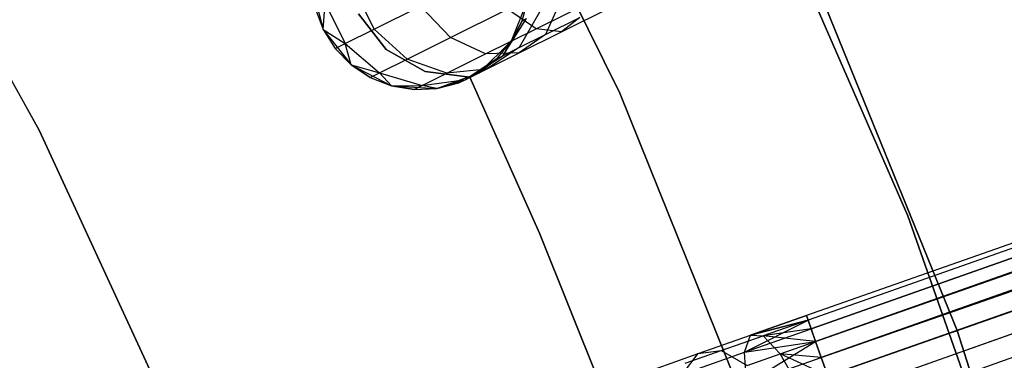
# Model space of a CAD drawing. Extents: x -189 to 189, y -189 to 189.
# Tile 477 of 591: x 33 to 42, y 15 to 18. Entities that reach past the tile are written whole.
import ezdxf

# ---------------------------------------------------------------- set-up
doc = ezdxf.new("R2010")
doc.units = 0
doc.header["$LTSCALE"] = 25.4
doc.layers.get('0').update_dxf_attribs({"linetype": 'CONTINUOUS'})

# ---------------------------------------------------------------- blocks, each defined once
blk = doc.blocks.new('CAMELEON-KENAI-C-12244_STL')
at = {"color": 0}
for p, q in [((158.5847, 56.9424, -9.3955), (40.4625, 15.3177, -9.3955)), ((158.5847, 56.9424, -9.3955), (40.4625, 15.3177, -9.6045)), ((158.5847, 56.9424, -9.3955), (40.4625, 15.3177, -9.3955)), ((158.5847, 56.9424, -9.3955), (40.4625, 15.3177, -9.6045)), ((158.5847, 56.9424, -9.3955), (40.477, 15.2767, -9.809)), ((158.5847, 56.9424, -9.3955), (40.477, 15.2767, -9.809)), ((158.5992, 56.9014, -9.809), (40.477, 15.2767, -9.809)), ((158.5992, 56.9014, -9.809), (40.477, 15.2767, -9.809)), ((158.5992, 56.9014, -9.809), (40.5052, 15.1965, -10)), ((158.5992, 56.9014, -9.809), (40.5052, 15.1965, -10)), ((158.5992, 56.9014, -9.809), (40.5461, 15.0806, -10.1691)), ((158.5992, 56.9014, -9.809), (40.5461, 15.0806, -10.1691)), ((158.6274, 56.8212, -9), (40.4625, 15.3177, -9.3955)), ((158.6274, 56.8212, -9), (40.4625, 15.3177, -9.3955)), ((158.6274, 56.8212, -9), (40.477, 15.2767, -9.191)), ((158.6274, 56.8212, -9), (40.477, 15.2767, -9.191)), ((40.5052, 15.1965, -9), (158.6274, 56.8212, -9)), ((40.5052, 15.1965, -9), (158.6274, 56.8212, -9)), ((40.5461, 15.0806, -8.8309), (158.6274, 56.8212, -9)), ((40.5461, 15.0806, -8.8309), (158.6274, 56.8212, -9)), ((158.6683, 56.7053, -10.1691), (40.5461, 15.0806, -10.1691)), ((158.6683, 56.7053, -10.1691), (40.5461, 15.0806, -10.1691)), ((158.6683, 56.7053, -10.1691), (40.5977, 14.9341, -10.309)), ((158.6683, 56.7053, -10.1691), (40.5977, 14.9341, -10.309)), ((40.5461, 15.0806, -8.8309), (158.7199, 56.5588, -8.691)), ((40.5461, 15.0806, -8.8309), (158.7199, 56.5588, -8.691)), ((40.5977, 14.9341, -8.691), (158.7199, 56.5588, -8.691)), ((40.5977, 14.9341, -8.691), (158.7199, 56.5588, -8.691)), ((158.7801, 56.388, -10.4135), (40.5977, 14.9341, -10.309)), ((158.7801, 56.388, -10.4135), (40.5977, 14.9341, -10.309)), ((158.7801, 56.388, -10.4135), (40.6579, 14.7633, -10.4135)), ((158.7801, 56.388, -10.4135), (40.6579, 14.7633, -10.4135)), ((40.7239, 14.5758, -10.4781), (158.7801, 56.388, -10.4135)), ((40.7239, 14.5758, -10.4781), (158.7801, 56.388, -10.4135)), ((40.7931, 14.3797, -10.5), (158.7801, 56.388, -10.4135)), ((40.7931, 14.3797, -10.5), (158.7801, 56.388, -10.4135)), ((40.5977, 14.9341, -8.691), (158.8462, 56.2005, -8.5219)), ((40.5977, 14.9341, -8.691), (158.8462, 56.2005, -8.5219)), ((40.6579, 14.7633, -8.5864), (158.8462, 56.2005, -8.5219)), ((40.6579, 14.7633, -8.5864), (158.8462, 56.2005, -8.5219)), ((158.8462, 56.2005, -8.5219), (40.7239, 14.5758, -8.5219)), ((158.8462, 56.2005, -8.5219), (40.7239, 14.5758, -8.5219)), ((37.3083, 20.2731, -1), (38.7512, 17.3589, -1)), ((38.7512, 17.3589, -8.5), (37.3083, 20.2731, -8.5)), ((38.7512, 17.3589, -8.5), (37.3083, 20.2731, -8.5)), ((37.3083, 20.2731, -1), (38.7512, 17.3589, -1)), ((33.4282, 17.0185, -4), (31.9894, 19.5876, -4)), ((31.9894, 19.5876, -2), (33.4282, 17.0185, -2)), ((31.9894, 19.5876, -2), (33.4282, 17.0185, -2)), ((33.4282, 17.0185, -4), (31.9894, 19.5876, -4)), ((41.3928, 16.2333, -1), (40.0635, 19.28, -1)), ((40.0635, 19.28, -8.5), (41.3928, 16.2333, -8.5)), ((41.3928, 16.2333, -1), (40.0635, 19.28, -1)), ((40.0635, 19.28, -8.5), (41.3928, 16.2333, -8.5)), ((35.9267, 18.3472, -2), (36.0306, 17.9446, -2)), ((35.9267, 18.3472, -2), (36.0306, 17.9446, -2)), ((36.5, 17.946, -8.9891), (36.3147, 18.3183, -8.9891)), ((36.5, 17.946, -8.9891), (36.3147, 18.3183, -8.9891)), ((41.844, 15.1801, -1), (40.5922, 18.2635, -1)), ((40.5922, 18.2635), (41.844, 15.1801)), ((41.844, 15.1801, -1), (40.5922, 18.2635, -1)), ((40.5922, 18.2635), (41.844, 15.1801)), ((36.0306, 17.9446, -7.5), (36.0484, 18.1857, -8.2708)), ((36.0306, 17.9446, -7.5), (36.0484, 18.1857, -8.2708)), ((36.0484, 18.1857, -8.2708), (36.2337, 17.8134, -8.2708)), ((36.0484, 18.1857, -8.2708), (36.2337, 17.8134, -8.2708)), ((36.5, 17.946, -8.9891), (36.9237, 18.157, -9.6059)), ((36.5, 17.946, -8.9891), (36.9237, 18.157, -9.6059)), ((37.2001, 17.8703, -9.4863), (36.9237, 18.157, -9.6059)), ((37.2001, 17.8703, -9.4863), (36.9237, 18.157, -9.6059)), ((37.7594, 17.8379, -2), (37.912, 18.2248, -2)), ((37.7594, 17.8379, -2), (37.912, 18.2248, -2)), ((37.856, 18.0233, -7.5), (37.912, 18.2248, -2)), ((37.856, 18.0233, -7.5), (37.912, 18.2248, -7.5)), ((37.856, 18.0233, -7.5), (37.912, 18.2248, -2)), ((37.856, 18.0233, -7.5), (37.912, 18.2248, -7.5)), ((37.9832, 17.9494, -9.6651), (38.5229, 18.2181, -9.9148)), ((37.9832, 17.9494, -9.6651), (38.5229, 18.2181, -9.9148)), ((38.205, 18.1971, -8.4411), (38.0697, 17.8975, -8.6957)), ((38.205, 18.1971, -8.4411), (38.0697, 17.8975, -8.6957)), ((38.2175, 17.9225, -9.3226), (38.6718, 18.1487, -9.5328)), ((38.2175, 17.9225, -9.3226), (38.6718, 18.1487, -9.5328)), ((35.9575, 18.1404, -7.5), (36.0306, 17.9446, -2)), ((35.9575, 18.1404, -7.5), (36.0306, 17.9446, -2)), ((35.9575, 18.1404, -7.5), (36.0306, 17.9446, -7.5)), ((35.9575, 18.1404, -7.5), (36.0306, 17.9446, -7.5)), ((36.3551, 18.0855, -2), (36.6078, 17.7597, -2)), ((36.6078, 17.7597, -4), (36.3551, 18.0855, -4)), ((36.6078, 17.7597, -4), (36.3551, 18.0855, -4)), ((36.3551, 18.0855, -2), (36.6078, 17.7597, -2)), ((37.2001, 17.8703, -9.4863), (37.7209, 18.1296, -9.9327)), ((37.2001, 17.8703, -9.4863), (37.7209, 18.1296, -9.9327)), ((37.9832, 17.9494, -9.6651), (37.7209, 18.1296, -9.9327)), ((37.9832, 17.9494, -9.6651), (37.7209, 18.1296, -9.9327)), ((38.0156, 18.1028, -8.1654), (37.8291, 17.7777, -8.3455)), ((38.0156, 18.1028, -8.1654), (37.8291, 17.7777, -8.3455)), ((38.0697, 17.8975, -8.6957), (38.3832, 18.0536, -8.9644)), ((38.0697, 17.8975, -8.6957), (38.3832, 18.0536, -8.9644)), ((38.3832, 18.0536, -8.9644), (38.2175, 17.9225, -9.3226)), ((38.3832, 18.0536, -8.9644), (38.2175, 17.9225, -9.3226)), ((37.6779, 17.7024, -7.9377), (37.8966, 18.0435, -7.8445)), ((37.6779, 17.7024, -7.9377), (37.8966, 18.0435, -7.8445)), ((37.856, 18.0233, -7.5), (37.6779, 17.7024, -7.9377)), ((37.856, 18.0233, -7.5), (37.6779, 17.7024, -7.9377)), ((37.7594, 17.8379, -7.5), (37.856, 18.0233, -7.5)), ((37.856, 18.0233, -7.5), (37.7594, 17.8379, -2)), ((37.856, 18.0233, -7.5), (37.7594, 17.8379, -2)), ((37.7594, 17.8379, -7.5), (37.856, 18.0233, -7.5)), ((37.856, 18.0233, -7.5), (37.8966, 18.0435, -7.8445)), ((37.856, 18.0233, -7.5), (37.8966, 18.0435, -7.8445)), ((36.0306, 17.9446, -2), (36.2893, 17.619, -2)), ((36.0306, 17.9446, -2), (36.2893, 17.619, -2)), ((36.0306, 17.9446, -2), (36.1429, 17.7682, -7.5)), ((36.0306, 17.9446, -7.5), (36.0306, 17.9446, -2)), ((36.0306, 17.9446, -7.5), (36.0306, 17.9446, -2)), ((36.0306, 17.9446, -7.5), (36.1429, 17.7682, -7.5)), ((36.0306, 17.9446, -2), (36.1429, 17.7682, -7.5)), ((36.0306, 17.9446, -7.5), (36.1429, 17.7682, -7.5)), ((36.0306, 17.9446, -7.5), (36.2337, 17.8134, -8.2708)), ((36.0306, 17.9446, -7.5), (36.2337, 17.8134, -8.2708)), ((36.2337, 17.8134, -8.2708), (36.5, 17.946, -8.9891)), ((36.2337, 17.8134, -8.2708), (36.5, 17.946, -8.9891)), ((36.8005, 17.6713, -8.9045), (36.5, 17.946, -8.9891)), ((36.8005, 17.6713, -8.9045), (36.5, 17.946, -8.9891)), ((37.5197, 17.7186, -9.2678), (37.9832, 17.9494, -9.6651)), ((37.5197, 17.7186, -9.2678), (37.9832, 17.9494, -9.6651)), ((37.8273, 17.7282, -8.9881), (38.2175, 17.9225, -9.3226)), ((37.8273, 17.7282, -8.9881), (38.2175, 17.9225, -9.3226)), ((38.0697, 17.8975, -8.6957), (37.8273, 17.7282, -8.9881)), ((38.0697, 17.8975, -8.6957), (37.8273, 17.7282, -8.9881)), ((37.8291, 17.7777, -8.3455), (38.0697, 17.8975, -8.6957)), ((37.8291, 17.7777, -8.3455), (38.0697, 17.8975, -8.6957)), ((38.2175, 17.9225, -9.3226), (37.9832, 17.9494, -9.6651)), ((38.2175, 17.9225, -9.3226), (37.9832, 17.9494, -9.6651)), ((36.1429, 17.7682, -7.5), (36.2337, 17.8134, -8.2708)), ((36.1429, 17.7682, -7.5), (36.2337, 17.8134, -8.2708)), ((36.2893, 17.619, -7.5), (36.2337, 17.8134, -8.2708)), ((36.2337, 17.8134, -8.2708), (36.5493, 17.5462, -8.227)), ((36.2893, 17.619, -7.5), (36.2337, 17.8134, -8.2708)), ((36.2337, 17.8134, -8.2708), (36.5493, 17.5462, -8.227)), ((36.8005, 17.6713, -8.9045), (37.2001, 17.8703, -9.4863)), ((36.8005, 17.6713, -8.9045), (37.2001, 17.8703, -9.4863)), ((37.5197, 17.7186, -9.2678), (37.2001, 17.8703, -9.4863)), ((37.5197, 17.7186, -9.2678), (37.2001, 17.8703, -9.4863)), ((37.4627, 17.5466, -2), (37.7594, 17.8379, -2)), ((37.4627, 17.5466, -2), (37.7594, 17.8379, -2)), ((37.6263, 17.6767, -7.5), (37.7594, 17.8379, -2)), ((37.6263, 17.6767, -7.5), (37.7594, 17.8379, -7.5)), ((37.6263, 17.6767, -7.5), (37.7594, 17.8379, -2)), ((37.6263, 17.6767, -7.5), (37.7594, 17.8379, -7.5)), ((37.7594, 17.8379, -7.5), (37.6779, 17.7024, -7.9377)), ((37.7594, 17.8379, -7.5), (37.6779, 17.7024, -7.9377)), ((37.7594, 17.8379, -7.5), (37.7594, 17.8379, -2)), ((37.7594, 17.8379, -7.5), (37.7594, 17.8379, -2)), ((36.1429, 17.7682, -7.5), (36.2893, 17.619, -2)), ((36.1429, 17.7682, -7.5), (36.2893, 17.619, -7.5)), ((36.1429, 17.7682, -7.5), (36.2893, 17.619, -2)), ((36.1429, 17.7682, -7.5), (36.2893, 17.619, -7.5)), ((36.6078, 17.7597, -2), (36.6078, 17.7597, -4)), ((36.6078, 17.7597, -2), (36.6078, 17.7597, -4)), ((36.6078, 17.7597, -2), (36.9664, 17.5562, -2)), ((36.9664, 17.5562, -4), (36.6078, 17.7597, -4)), ((36.9664, 17.5562, -4), (36.6078, 17.7597, -4)), ((36.6078, 17.7597, -2), (36.9664, 17.5562, -2)), ((37.1641, 17.5415, -8.75), (37.5197, 17.7186, -9.2678)), ((37.1641, 17.5415, -8.75), (37.5197, 17.7186, -9.2678)), ((37.3397, 17.4854, -8.0447), (37.6779, 17.7024, -7.9377)), ((37.3397, 17.4854, -8.0447), (37.6779, 17.7024, -7.9377)), ((37.8273, 17.7282, -8.9881), (37.5197, 17.7186, -9.2678)), ((37.8273, 17.7282, -8.9881), (37.5197, 17.7186, -9.2678)), ((37.8291, 17.7777, -8.3455), (37.5279, 17.5791, -8.5523)), ((37.8291, 17.7777, -8.3455), (37.5279, 17.5791, -8.5523)), ((37.5279, 17.5791, -8.5523), (37.8273, 17.7282, -8.9881)), ((37.5279, 17.5791, -8.5523), (37.8273, 17.7282, -8.9881)), ((37.6263, 17.6767, -7.5), (37.6779, 17.7024, -7.9377)), ((37.6263, 17.6767, -7.5), (37.6779, 17.7024, -7.9377)), ((37.6779, 17.7024, -7.9377), (37.8291, 17.7777, -8.3455)), ((37.6779, 17.7024, -7.9377), (37.8291, 17.7777, -8.3455)), ((36.2893, 17.619, -2), (36.6581, 17.4268, -2)), ((36.2893, 17.619, -7.5), (36.2893, 17.619, -2)), ((36.2893, 17.619, -7.5), (36.2893, 17.619, -2)), ((36.2893, 17.619, -7.5), (36.4636, 17.5035, -7.5)), ((36.4636, 17.5035, -7.5), (36.2893, 17.619, -2)), ((36.4636, 17.5035, -7.5), (36.2893, 17.619, -2)), ((36.2893, 17.619, -2), (36.6581, 17.4268, -2)), ((36.2893, 17.619, -7.5), (36.4636, 17.5035, -7.5)), ((36.2893, 17.619, -7.5), (36.5493, 17.5462, -8.227)), ((36.2893, 17.619, -7.5), (36.5493, 17.5462, -8.227)), ((36.5493, 17.5462, -8.227), (36.8005, 17.6713, -8.9045)), ((36.5493, 17.5462, -8.227), (36.8005, 17.6713, -8.9045)), ((37.1641, 17.5415, -8.75), (36.8005, 17.6713, -8.9045)), ((37.1641, 17.5415, -8.75), (36.8005, 17.6713, -8.9045)), ((37.6263, 17.6767, -7.5), (37.3397, 17.4854, -8.0447)), ((37.6263, 17.6767, -7.5), (37.3397, 17.4854, -8.0447)), ((37.4627, 17.5466, -7.5), (37.6263, 17.6767, -7.5)), ((37.6263, 17.6767, -7.5), (37.4627, 17.5466, -2)), ((37.6263, 17.6767, -7.5), (37.4627, 17.5466, -2)), ((37.4627, 17.5466, -7.5), (37.6263, 17.6767, -7.5)), ((36.4636, 17.5035, -7.5), (36.5493, 17.5462, -8.227)), ((36.4636, 17.5035, -7.5), (36.5493, 17.5462, -8.227)), ((36.6581, 17.4268, -7.5), (36.5493, 17.5462, -8.227)), ((36.5493, 17.5462, -8.227), (36.9405, 17.4302, -8.147)), ((36.6581, 17.4268, -7.5), (36.5493, 17.5462, -8.227)), ((36.5493, 17.5462, -8.227), (36.9405, 17.4302, -8.147)), ((36.9405, 17.4302, -8.147), (37.1641, 17.5415, -8.75)), ((36.9405, 17.4302, -8.147), (37.1641, 17.5415, -8.75)), ((36.9664, 17.5562, -2), (36.9664, 17.5562, -4)), ((36.9664, 17.5562, -2), (36.9664, 17.5562, -4)), ((36.9664, 17.5562, -2), (37.3758, 17.5066, -2)), ((37.3758, 17.5066, -4), (36.9664, 17.5562, -4)), ((37.3758, 17.5066, -4), (36.9664, 17.5562, -4)), ((36.9664, 17.5562, -2), (37.3758, 17.5066, -2)), ((37.0731, 17.4012, -2), (37.4627, 17.5466, -2)), ((37.0731, 17.4012, -2), (37.4627, 17.5466, -2)), ((37.5279, 17.5791, -8.5523), (37.1641, 17.5415, -8.75)), ((37.5279, 17.5791, -8.5523), (37.1641, 17.5415, -8.75)), ((37.2755, 17.4535, -7.5), (37.4627, 17.5466, -2)), ((37.2755, 17.4535, -7.5), (37.4627, 17.5466, -2)), ((37.3397, 17.4854, -8.0447), (37.5279, 17.5791, -8.5523)), ((37.3397, 17.4854, -8.0447), (37.5279, 17.5791, -8.5523)), ((37.4627, 17.5466, -7.5), (37.3397, 17.4854, -8.0447)), ((37.4627, 17.5466, -7.5), (37.3397, 17.4854, -8.0447)), ((37.4627, 17.5466, -7.5), (37.4627, 17.5466, -2)), ((37.4627, 17.5466, -7.5), (37.4627, 17.5466, -2)), ((36.4636, 17.5035, -7.5), (36.6581, 17.4268, -2)), ((36.4636, 17.5035, -7.5), (36.6581, 17.4268, -7.5)), ((36.4636, 17.5035, -7.5), (36.6581, 17.4268, -2)), ((36.4636, 17.5035, -7.5), (36.6581, 17.4268, -7.5)), ((36.6581, 17.4268, -7.5), (36.9405, 17.4302, -8.147)), ((36.6581, 17.4268, -7.5), (36.9405, 17.4302, -8.147)), ((36.6581, 17.4268, -2), (37.0731, 17.4012, -2)), ((36.6581, 17.4268, -7.5), (36.6581, 17.4268, -2)), ((36.6581, 17.4268, -7.5), (36.6581, 17.4268, -2)), ((36.6581, 17.4268, -7.5), (36.8642, 17.3922, -7.5)), ((36.8642, 17.3922, -7.5), (36.6581, 17.4268, -2)), ((36.8642, 17.3922, -7.5), (36.6581, 17.4268, -2)), ((36.6581, 17.4268, -2), (37.0731, 17.4012, -2)), ((36.6581, 17.4268, -7.5), (36.8642, 17.3922, -7.5)), ((36.8642, 17.3922, -7.5), (36.9405, 17.4302, -8.147)), ((36.8642, 17.3922, -7.5), (36.9405, 17.4302, -8.147)), ((36.9405, 17.4302, -8.147), (37.3397, 17.4854, -8.0447)), ((36.9405, 17.4302, -8.147), (37.3397, 17.4854, -8.0447)), ((37.0731, 17.4012, -7.5), (36.9405, 17.4302, -8.147)), ((37.0731, 17.4012, -7.5), (36.9405, 17.4302, -8.147)), ((37.0731, 17.4012, -7.5), (37.3397, 17.4854, -8.0447)), ((37.0731, 17.4012, -7.5), (37.3397, 17.4854, -8.0447)), ((37.0731, 17.4012, -7.5), (37.2755, 17.4535, -7.5)), ((37.2755, 17.4535, -7.5), (37.0731, 17.4012, -2)), ((37.2755, 17.4535, -7.5), (37.0731, 17.4012, -2)), ((37.0731, 17.4012, -7.5), (37.2755, 17.4535, -7.5)), ((37.2755, 17.4535, -7.5), (37.3397, 17.4854, -8.0447)), ((37.2755, 17.4535, -7.5), (37.3397, 17.4854, -8.0447)), ((37.3758, 17.5066, -2), (37.3758, 17.5066, -4)), ((37.3758, 17.5066, -2), (38.0145, 16.0737, -2)), ((38.0145, 16.0737, -4), (37.3758, 17.5066, -4)), ((37.3758, 17.5066, -2), (37.3758, 17.5066, -4)), ((38.0145, 16.0737, -4), (37.3758, 17.5066, -4)), ((37.3758, 17.5066, -2), (38.0145, 16.0737, -2)), ((36.8642, 17.3922, -7.5), (37.0731, 17.4012, -2)), ((36.8642, 17.3922, -7.5), (37.0731, 17.4012, -7.5)), ((36.8642, 17.3922, -7.5), (37.0731, 17.4012, -2)), ((36.8642, 17.3922, -7.5), (37.0731, 17.4012, -7.5)), ((37.0731, 17.4012, -7.5), (37.0731, 17.4012, -2)), ((37.0731, 17.4012, -7.5), (37.0731, 17.4012, -2)), ((38.7512, 17.3589, -1), (39.9668, 14.3427, -1)), ((39.9668, 14.3427, -8.5), (38.7512, 17.3589, -8.5)), ((38.7512, 17.3589, -8.5), (38.7512, 17.3589, -1)), ((38.7512, 17.3589, -8.5), (38.7512, 17.3589, -1)), ((39.9668, 14.3427, -8.5), (38.7512, 17.3589, -8.5)), ((38.7512, 17.3589, -1), (39.9668, 14.3427, -1)), ((34.6609, 14.3445, -4), (33.4282, 17.0185, -4)), ((33.4282, 17.0185, -2), (34.6609, 14.3445, -2)), ((33.4282, 17.0185, -2), (34.6609, 14.3445, -2)), ((33.4282, 17.0185, -2), (33.4282, 17.0185, -4)), ((34.6609, 14.3445, -4), (33.4282, 17.0185, -4)), ((33.4282, 17.0185, -2), (33.4282, 17.0185, -4)), ((42.4907, 13.0958, -1), (41.3928, 16.2333, -1)), ((41.3928, 16.2333, -8.5), (42.4907, 13.0958, -8.5)), ((41.3928, 16.2333, -1), (41.3928, 16.2333, -8.5)), ((42.4907, 13.0958, -1), (41.3928, 16.2333, -1)), ((41.3928, 16.2333, -8.5), (42.4907, 13.0958, -8.5)), ((41.3928, 16.2333, -1), (41.3928, 16.2333, -8.5)), ((38.0145, 16.0737, -2), (38.0145, 16.0737, -4)), ((38.0145, 16.0737, -2), (38.5983, 14.6176, -2)), ((38.5983, 14.6176, -4), (38.0145, 16.0737, -4)), ((38.0145, 16.0737, -2), (38.0145, 16.0737, -4)), ((38.5983, 14.6176, -4), (38.0145, 16.0737, -4)), ((38.0145, 16.0737, -2), (38.5983, 14.6176, -2)), ((39.895, 14.9815, -9.9148), (40.477, 15.2767, -9.809)), ((39.895, 14.9815, -9.9148), (40.477, 15.2767, -9.809)), ((39.9488, 15.1367, -9.5328), (40.4625, 15.3177, -9.6045)), ((40.4625, 15.3177, -9.3955), (39.9488, 15.1367, -9.5328)), ((40.4625, 15.3177, -9.3955), (39.9488, 15.1367, -9.5328)), ((39.9488, 15.1367, -9.5328), (40.4625, 15.3177, -9.6045)), ((39.9488, 15.1367, -9.5328), (40.477, 15.2767, -9.809)), ((39.9488, 15.1367, -9.5328), (40.477, 15.2767, -9.809)), ((40.477, 15.2767, -9.191), (39.9488, 15.1367, -9.5328)), ((40.477, 15.2767, -9.191), (39.9488, 15.1367, -9.5328)), ((40.477, 15.2767, -9.191), (40.0642, 15.1313, -9.1334)), ((40.477, 15.2767, -9.191), (40.0642, 15.1313, -9.1334)), ((40.4625, 15.3177, -9.6045), (40.477, 15.2767, -9.809)), ((40.477, 15.2767, -9.191), (40.4625, 15.3177, -9.3955)), ((40.477, 15.2767, -9.191), (40.4625, 15.3177, -9.3955)), ((40.4625, 15.3177, -9.6045), (40.477, 15.2767, -9.809)), ((40.477, 15.2767, -9.809), (40.5052, 15.1965, -10)), ((40.5052, 15.1965, -9), (40.477, 15.2767, -9.191)), ((40.5052, 15.1965, -9), (40.477, 15.2767, -9.191)), ((40.477, 15.2767, -9.809), (40.5052, 15.1965, -10)), ((39.895, 14.9815, -9.9148), (40.5052, 15.1965, -10)), ((39.895, 14.9815, -9.9148), (40.5052, 15.1965, -10)), ((40.5052, 15.1965, -9), (40.0642, 15.1313, -9.1334)), ((40.5052, 15.1965, -9), (40.0642, 15.1313, -9.1334)), ((40.5052, 15.1965, -10), (40.5461, 15.0806, -10.1691)), ((40.5461, 15.0806, -8.8309), (40.5052, 15.1965, -9)), ((40.5461, 15.0806, -8.8309), (40.5052, 15.1965, -9)), ((40.5052, 15.1965, -10), (40.5461, 15.0806, -10.1691)), ((42.8619, 12.0118, -1), (41.844, 15.1801, -1)), ((41.844, 15.1801, -1), (41.844, 15.1801)), ((41.844, 15.1801), (42.8619, 12.0118)), ((41.844, 15.1801, -1), (41.844, 15.1801)), ((42.8619, 12.0118, -1), (41.844, 15.1801, -1)), ((41.844, 15.1801), (42.8619, 12.0118)), ((39.4701, 14.968, -9.3226), (39.9488, 15.1367, -9.5328)), ((39.4701, 14.968, -9.3226), (39.9488, 15.1367, -9.5328)), ((39.6795, 14.9957, -8.9644), (40.0642, 15.1313, -9.1334)), ((39.6795, 14.9957, -8.9644), (40.0642, 15.1313, -9.1334)), ((39.895, 14.9815, -9.9148), (39.9488, 15.1367, -9.5328)), ((39.895, 14.9815, -9.9148), (39.9488, 15.1367, -9.5328)), ((39.895, 14.9815, -9.9148), (40.5461, 15.0806, -10.1691)), ((39.895, 14.9815, -9.9148), (40.5461, 15.0806, -10.1691)), ((39.912, 14.6925, -10.2133), (40.5461, 15.0806, -10.1691)), ((39.912, 14.6925, -10.2133), (40.5461, 15.0806, -10.1691)), ((39.9488, 15.1367, -9.5328), (40.0642, 15.1313, -9.1334)), ((39.9488, 15.1367, -9.5328), (40.0642, 15.1313, -9.1334)), ((40.0642, 15.1313, -9.1334), (40.2212, 14.9662, -8.7855)), ((40.5461, 15.0806, -8.8309), (40.0642, 15.1313, -9.1334)), ((40.5461, 15.0806, -8.8309), (40.0642, 15.1313, -9.1334)), ((40.0642, 15.1313, -9.1334), (40.2212, 14.9662, -8.7855)), ((40.2212, 14.9662, -8.7855), (40.5461, 15.0806, -8.8309)), ((40.2212, 14.9662, -8.7855), (40.5461, 15.0806, -8.8309)), ((40.5461, 15.0806, -10.1691), (40.5977, 14.9341, -10.309)), ((40.5977, 14.9341, -8.691), (40.5461, 15.0806, -8.8309)), ((40.5977, 14.9341, -8.691), (40.5461, 15.0806, -8.8309)), ((40.5461, 15.0806, -10.1691), (40.5977, 14.9341, -10.309)), ((39.3492, 14.8793, -8.6957), (39.6795, 14.9957, -8.9644)), ((39.3492, 14.8793, -8.6957), (39.6795, 14.9957, -8.9644)), ((39.4701, 14.968, -9.3226), (39.6795, 14.9957, -8.9644)), ((39.4701, 14.968, -9.3226), (39.6795, 14.9957, -8.9644)), ((39.6795, 14.9957, -8.9644), (39.9185, 14.8595, -8.6526)), ((39.6795, 14.9957, -8.9644), (39.9185, 14.8595, -8.6526)), ((39.059, 14.8231, -8.9881), (39.4701, 14.968, -9.3226)), ((39.059, 14.8231, -8.9881), (39.4701, 14.968, -9.3226)), ((39.3263, 14.7811, -9.6651), (39.895, 14.9815, -9.9148)), ((39.3263, 14.7811, -9.6651), (39.895, 14.9815, -9.9148)), ((39.3263, 14.7811, -9.6651), (39.4701, 14.968, -9.3226)), ((39.3263, 14.7811, -9.6651), (39.4701, 14.968, -9.3226)), ((39.912, 14.6925, -10.2133), (39.895, 14.9815, -9.9148)), ((39.912, 14.6925, -10.2133), (39.895, 14.9815, -9.9148)), ((39.912, 14.6925, -10.2133), (40.5977, 14.9341, -10.309)), ((39.912, 14.6925, -10.2133), (40.5977, 14.9341, -10.309)), ((39.9185, 14.8595, -8.6526), (40.2212, 14.9662, -8.7855)), ((39.9185, 14.8595, -8.6526), (40.2212, 14.9662, -8.7855)), ((40.3927, 14.6699, -8.5494), (40.2212, 14.9662, -8.7855)), ((40.6579, 14.7633, -8.5864), (40.2212, 14.9662, -8.7855)), ((40.3927, 14.6699, -8.5494), (40.2212, 14.9662, -8.7855)), ((40.6579, 14.7633, -8.5864), (40.2212, 14.9662, -8.7855)), ((40.5977, 14.9341, -8.691), (40.2212, 14.9662, -8.7855)), ((40.5977, 14.9341, -8.691), (40.2212, 14.9662, -8.7855)), ((40.5977, 14.9341, -10.309), (40.6579, 14.7633, -10.4135)), ((40.6579, 14.7633, -8.5864), (40.5977, 14.9341, -8.691)), ((40.6579, 14.7633, -8.5864), (40.5977, 14.9341, -8.691)), ((40.5977, 14.9341, -10.309), (40.6579, 14.7633, -10.4135))]:
    blk.add_line(p, q, dxfattribs=at)

msp = doc.modelspace()

# ---------------------------------------------------------------- block references
at = {"color": 0}
msp.add_blockref('CAMELEON-KENAI-C-12244_STL', (0, 0), dxfattribs=at)

doc.saveas('drawing.dxf')
